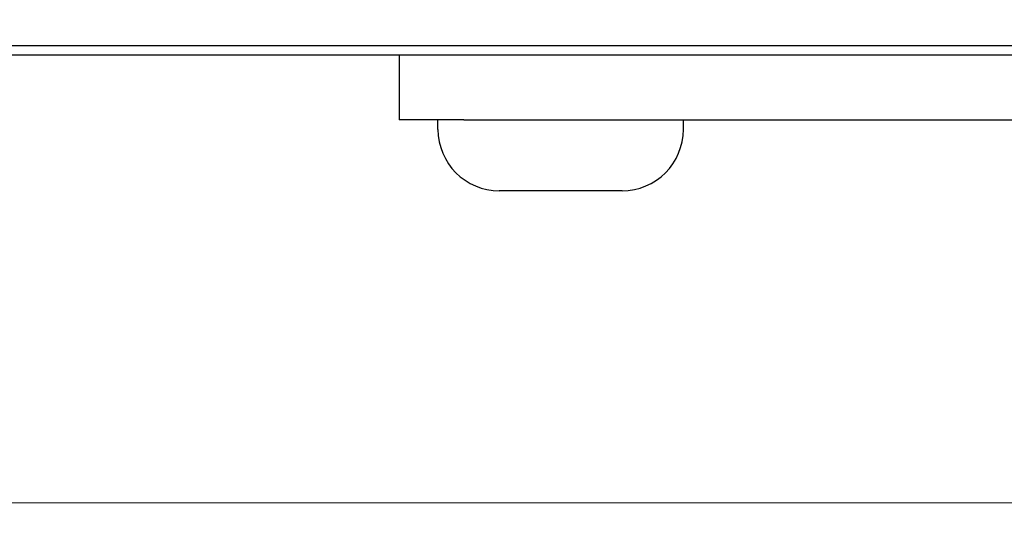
# Model space of a CAD drawing. Header units: millimetres. Extents: x 399 to 6233, y -1870 to 1602.
# Tile 633 of 656: x 5346 to 5376, y 720 to 736. Entities that reach past the tile are written whole.
import ezdxf

# ---------------------------------------------------------------- set-up
doc = ezdxf.new("R2010")
doc.units = ezdxf.units.MM
doc.layers.add('AM_5', color=3, linetype='Continuous', lineweight=25)
doc.layers.add('可見 (ISO)', color=7, linetype='Continuous', lineweight=25)
doc.styles.add('尺寸標註', font='romans.shx', dxfattribs={"bigfont": 'CHINESET.SHX'})
doc.dimstyles.new('CNS1$0', dxfattribs={"dimtxt": 2.5, "dimasz": 2.5, "dimexe": 1, "dimexo": 1, "dimgap": 1.5, "dimtad": 1, "dimtoh": 1, "dimdec": 1, "dimdsep": 46, "dimtxsty": '尺寸標註', "dimcen": 0, "dimclrd": 2, "dimclre": 2, "dimclrt": 1, "dimadec": 0, "dimazin": 2, "dimtp": 0.1, "dimtm": 0.1, "dimtfac": 0.71, "dimtdec": 1, "dimtmove": 0, "dimatfit": 0, "dimfxl": 0, "dimlwd": 13, "dimlwe": 13, "dimarcsym": 0})

# ---------------------------------------------------------------- blocks, each defined once
blk = doc.blocks.new('*D307')
at = {"layer": 'AM_5', "color": 2, "lineweight": 13}
for p, q in [((5314.686, 750.079), (5314.686, 719.715)), ((5530.199, 744.193), (5530.199, 719.715)), ((5317.186, 720.715), (5527.699, 720.715))]:
    blk.add_line(p, q, dxfattribs=at)
at = {"layer": 'AM_5', "color": 2, "lineweight": -2}
for points in [[(5317.186, 721.132), (5317.186, 720.298), (5314.686, 720.715)], [(5527.699, 721.132), (5527.699, 720.298), (5530.199, 720.715)]]:
    blk.add_solid(points, dxfattribs=at)
at = {"layer": 'Defpoints', "color": 0, "lineweight": -2}
for p in [(5314.686, 751.079), (5530.199, 745.193), (5530.199, 720.715)]:
    blk.add_point(p, dxfattribs=at)
at = {"layer": 'AM_5', "color": 1, "insert": (5422.443, 723.465), "char_height": 2.5, "attachment_point": 5, "style": '尺寸標註'}
blk.add_mtext('215.5', dxfattribs=at)

msp = doc.modelspace()

# ---------------------------------------------------------------- linework, layer by layer
at = {"layer": '可見 (ISO)'}
for p, q in [((5330.636, 734.879), (5435.136, 734.879)), ((5439.386, 734.579), (5326.386, 734.579)), ((5357.386, 734.579), (5357.386, 732.579)), ((5359.386, 732.579), (5357.386, 732.579)), ((5358.586, 732.279), (5358.586, 732.579)), ((5359.386, 732.579), (5459.86, 732.579)), ((5366.186, 732.279), (5366.186, 732.579)), ((5364.286, 730.379), (5360.486, 730.379))]:
    msp.add_line(p, q, dxfattribs=at)
for centre, start, end in [((5360.486, 732.279), 180, 270), ((5364.286, 732.279), 270, 0)]:
    msp.add_arc(centre, 1.9, start, end, dxfattribs=at)

# ---------------------------------------------------------------- dimensions: what is measured, and where the dimension line sits
at = {"layer": 'AM_5'}
dim = msp.add_linear_dim(base=(5530.199, 720.715), p1=(5314.686, 751.079), p2=(5530.199, 745.193), dimstyle='CNS1$0', override={"dimpost": ''}, dxfattribs=at)
dim.commit()
dim.dimension.update_dxf_attribs({"geometry": '*D307', "text_midpoint": (5422.443, 723.465)})

doc.saveas('drawing.dxf')
